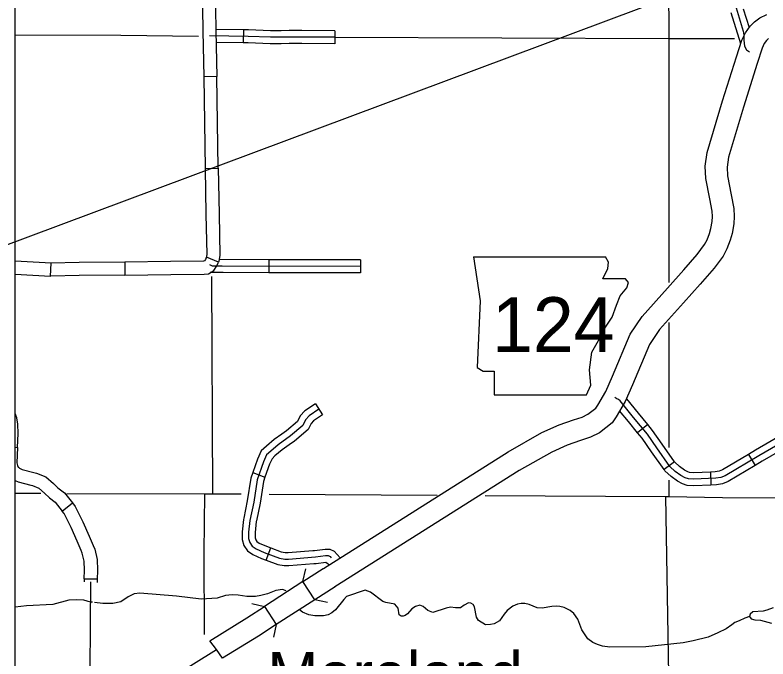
# Model space of a CAD drawing. Extents: x 1373862 to 1376999, y 1168398 to 1170455.
# Drawn here: x 1374675.3 to 1374848.9, y 1168749.6 to 1168898.2 of the extents above; entities that cross this region are included whole.
import ezdxf

# ---------------------------------------------------------------- set-up
doc = ezdxf.new("R2010")
doc.units = 0
for name, color, linetype in [('Level 10', 7, 'Continuous'), ('Level 21', 7, 'Continuous'), ('Level 24', 7, 'Continuous'), ('Level 31', 7, 'Continuous'), ('Level 32', 7, 'Continuous'), ('Level 35', 7, 'Continuous'), ('Level 37', 7, 'Continuous'), ('Level 4', 7, 'Continuous'), ('Level 45', 7, 'Continuous'), ('Level 5', 7, 'Continuous'), ('R_Draft', 7, 'Continuous')]:
    doc.layers.add(name, color=color, linetype=linetype)

msp = doc.modelspace()

# ---------------------------------------------------------------- linework, layer by layer
at = {"layer": 'Level 10'}
for p, q in [((1374746.38, 1168770.47), (1374746.4, 1168770.49)), ((1374744.42, 1168763.26), (1374741.71, 1168767.47)), ((1374732.86, 1168761.76), (1374735.56, 1168757.56))]:
    msp.add_line(p, q, dxfattribs=at)
for points in [[(1374746.4, 1168770.49), (1374788.97, 1168797.39), (1374796.79, 1168801.84), (1374800.79, 1168803.61), (1374804.1, 1168804.76), (1374806.07, 1168805.43), (1374807.4, 1168806.08), (1374809.22, 1168807.5), (1374809.65, 1168808.15), (1374811.53, 1168811.34), (1374813.08, 1168814.85), (1374817.15, 1168824.53), (1374819.91, 1168828.67), (1374825.71, 1168835.14), (1374829.49, 1168839.39), (1374832.61, 1168842.93), (1374834.3, 1168845.24), (1374834.89, 1168846.35), (1374835.45, 1168847.8), (1374835.76, 1168848.91), (1374836.05, 1168850.58), (1374836.13, 1168851.7), (1374836.05, 1168852.97), (1374835.52, 1168855.78), (1374834.59, 1168860.45), (1374834.45, 1168863.32), (1374834.88, 1168866.48), (1374838.45, 1168878.43), (1374841.62, 1168888.54), (1374842.91, 1168892.41), (1374843.69, 1168894.12), (1374844.78, 1168895.63), (1374845.81, 1168896.61), (1374847.03, 1168897.51), (1374848.67, 1168898.35)], [(1374849.03, 1168892.77), (1374848.57, 1168892.33), (1374848.04, 1168891.6), (1374847.57, 1168890.58), (1374846.38, 1168886.99), (1374843.23, 1168876.97), (1374839.78, 1168865.42), (1374839.46, 1168863.11), (1374839.57, 1168861.07), (1374840.43, 1168856.73), (1374841.02, 1168853.58), (1374841.14, 1168851.68), (1374841.02, 1168849.98), (1374840.64, 1168847.8), (1374840.2, 1168846.23), (1374839.45, 1168844.27), (1374838.55, 1168842.58), (1374836.51, 1168839.8), (1374833.24, 1168836.07), (1374829.44, 1168831.81), (1374823.87, 1168825.6), (1374821.57, 1168822.15), (1374817.67, 1168812.87), (1374815.99, 1168809.05), (1374813.9, 1168805.52), (1374812.96, 1168804.07), (1374810.06, 1168801.82), (1374807.98, 1168800.79), (1374805.72, 1168800.03), (1374802.62, 1168798.96), (1374799.04, 1168797.37), (1374791.54, 1168793.11), (1374749.07, 1168766.26)], [(1374741.71, 1168767.47), (1374746.38, 1168770.47)], [(1374741.71, 1168767.47), (1374732.86, 1168761.76)], [(1374749.09, 1168766.27), (1374744.42, 1168763.26)], [(1374744.42, 1168763.26), (1374735.56, 1168757.56)], [(1374720.2, 1168753.81), (1374728.8, 1168759.15), (1374732.85, 1168761.76)], [(1374735.56, 1168757.56), (1374731.47, 1168754.92), (1374723.19, 1168749.78)], [(1374723.19, 1168749.78), (1374721.77, 1168751.84), (1374720.2, 1168753.81)], [(1374694.93, 1168713.03), (1374694.94, 1168713.5), (1374695.2, 1168716.86), (1374695.87, 1168725.24), (1374696.25, 1168726.94), (1374697.04, 1168729.04), (1374698.49, 1168731.73), (1374702.08, 1168737.3), (1374703.84, 1168739.89), (1374704.91, 1168741.03), (1374707.06, 1168742.69), (1374721.77, 1168751.84)]]:
    msp.add_lwpolyline(points, dxfattribs=at)
at = {"layer": 'Level 21'}
for p, q in [((1374781.02, 1168842.39), (1374782.54, 1168832.24)), ((1374812.15, 1168841.2), (1374811.45, 1168842.37)), ((1374810.8, 1168837.31), (1374811.98, 1168839.68)), ((1374811.98, 1168839.68), (1374812.15, 1168841.2)), ((1374816.04, 1168837.31), (1374810.8, 1168837.31)), ((1374816.72, 1168836.47), (1374816.04, 1168837.31)), ((1374816.38, 1168835.28), (1374816.72, 1168836.47)), ((1374814.86, 1168833.42), (1374816.38, 1168835.28)), ((1374814.01, 1168831.22), (1374814.86, 1168833.42)), ((1374782.54, 1168832.24), (1374781.87, 1168816.84)), ((1374813, 1168828.51), (1374814.01, 1168831.22)), ((1374811.3, 1168825.98), (1374813, 1168828.51)), ((1374810.12, 1168823.61), (1374811.3, 1168825.98)), ((1374808.26, 1168820.39), (1374810.12, 1168823.61)), ((1374807.75, 1168816.33), (1374808.26, 1168820.39)), ((1374781.87, 1168816.84), (1374783.22, 1168816)), ((1374783.22, 1168816), (1374785.76, 1168816)), ((1374785.76, 1168816), (1374785.76, 1168810.58)), ((1374808.09, 1168812.78), (1374807.75, 1168816.33)), ((1374807.07, 1168810.58), (1374808.09, 1168812.78)), ((1374785.76, 1168810.58), (1374807.07, 1168810.58))]:
    msp.add_line(p, q, dxfattribs=at)
msp.add_lwpolyline([(1374781.02, 1168842.39), (1374811.45, 1168842.37)], dxfattribs=at)
at = {"layer": 'Level 31'}
for p, q in [((1374721.82, 1168883.99), (1374718.82, 1168883.94)), ((1374719.17, 1168862.82), (1374722.17, 1168862.87)), ((1374722.22, 1168841.15), (1374719.47, 1168842.34)), ((1374683.51, 1168837.98), (1374683.66, 1168840.98)), ((1374700.64, 1168841.2), (1374700.67, 1168838.2)), ((1374675.34, 1168798.47), (1374675.93, 1168798.44)), ((1374686.2, 1168783.74), (1374688.55, 1168785.61)), ((1374690.59, 1168774.62), (1374690.59, 1168774.62)), ((1374694.27, 1168768.02), (1374691.27, 1168768.05))]:
    msp.add_line(p, q, dxfattribs=at)
for points in [[(1374718.46, 1168905.05), (1374718.64, 1168894.49)], [(1374721.46, 1168905.1), (1374721.64, 1168894.55)], [(1374718.64, 1168894.49), (1374718.82, 1168883.94)], [(1374721.64, 1168894.55), (1374721.82, 1168883.99)], [(1374718.82, 1168883.94), (1374719, 1168873.38)], [(1374722, 1168873.43), (1374721.82, 1168883.99)], [(1374719, 1168873.38), (1374719.17, 1168862.82)], [(1374722.17, 1168862.87), (1374722, 1168873.43)], [(1374719.17, 1168862.82), (1374719.35, 1168852.26)], [(1374722.17, 1168862.87), (1374722.35, 1168852.31)], [(1374719.35, 1168852.26), (1374719.51, 1168842.91), (1374719.42, 1168842.21), (1374719.47, 1168842.34)], [(1374722.35, 1168852.31), (1374722.51, 1168842.73), (1374722.33, 1168841.4), (1374722.22, 1168841.15)], [(1374683.66, 1168840.98), (1374675.34, 1168841.41)], [(1374711.19, 1168841.34), (1374700.64, 1168841.2)], [(1374719.47, 1168842.34), (1374719.24, 1168841.8), (1374719.02, 1168841.47), (1374718.98, 1168841.45), (1374718.78, 1168841.43), (1374711.19, 1168841.34)], [(1374690.08, 1168841.06), (1374683.56, 1168840.98)], [(1374700.64, 1168841.2), (1374690.08, 1168841.06)], [(1374711.23, 1168838.34), (1374718.91, 1168838.43), (1374719.92, 1168838.51), (1374721.14, 1168839.24), (1374721.88, 1168840.36), (1374722.22, 1168841.15)], [(1374675.34, 1168838.4), (1374683.51, 1168837.98)], [(1374690.12, 1168838.06), (1374683.6, 1168837.98)], [(1374700.67, 1168838.2), (1374690.12, 1168838.06)], [(1374700.67, 1168838.2), (1374711.23, 1168838.34)], [(1374675.93, 1168798.44), (1374676.08, 1168801.61), (1374675.96, 1168803.77), (1374675.75, 1168805.23), (1374675.34, 1168806.26)], [(1374675.93, 1168798.44), (1374675.77, 1168794.88), (1374675.87, 1168794.23), (1374676.06, 1168793.91), (1374676.19, 1168793.77), (1374676.38, 1168793.62), (1374677.01, 1168793.33), (1374679.69, 1168792.66)], [(1374679.69, 1168792.66), (1374680.28, 1168792.52), (1374682.45, 1168791.62), (1374684.19, 1168790.08), (1374685.22, 1168789.07), (1374686.71, 1168787.92), (1374688.55, 1168785.61)], [(1374675.34, 1168790.79), (1374676.02, 1168790.49), (1374678.97, 1168789.75)], [(1374678.97, 1168789.75), (1374679.33, 1168789.66), (1374680.83, 1168789.04), (1374682.15, 1168787.88), (1374683.26, 1168786.8), (1374684.59, 1168785.77), (1374686.2, 1168783.74)], [(1374688.55, 1168785.61), (1374689.18, 1168784.82), (1374690.94, 1168781.24), (1374692.43, 1168777.99), (1374693.36, 1168775.78)], [(1374690.59, 1168774.62), (1374689.68, 1168776.79), (1374688.23, 1168779.95), (1374686.63, 1168783.2), (1374686.2, 1168783.74)], [(1374693.36, 1168775.78), (1374693.7, 1168774.96), (1374694.23, 1168772.55), (1374694.34, 1168770.1), (1374694.26, 1168767.98)], [(1374691.27, 1168768.09), (1374691.34, 1168770.09), (1374691.25, 1168772.15), (1374690.83, 1168774.05), (1374690.59, 1168774.62)], [(1374691.27, 1168768.05), (1374691.26, 1168767.43)], [(1374692.76, 1168767.38), (1374692.68, 1168757.47)], [(1374694.27, 1168768.02), (1374694.26, 1168767.27)], [(1374692.68, 1168757.47), (1374692.6, 1168746.91)]]:
    msp.add_lwpolyline(points, dxfattribs=at)
at = {"layer": 'Level 32'}
for p, q in [((1374821.17, 1168803.74), (1374818.85, 1168801.83)), ((1374844.39, 1168796.83), (1374845.93, 1168794.26)), ((1374827.39, 1168795.08), (1374824.95, 1168793.34)), ((1374835.63, 1168792.75), (1374835.76, 1168789.75))]:
    msp.add_line(p, q, dxfattribs=at)
for points in [[(1374858.83, 1168803.49), (1374846.79, 1168796.52), (1374839.03, 1168791.88), (1374838.01, 1168791.51), (1374836.88, 1168791.3), (1374831.8, 1168791.1), (1374830.55, 1168791.16), (1374829.82, 1168791.39), (1374828.83, 1168791.94), (1374827.52, 1168792.88), (1374826.29, 1168794.04), (1374823.26, 1168798.3), (1374821.11, 1168801.45), (1374817.9, 1168805.36), (1374814.81, 1168809.15), (1374814.46, 1168809.47), (1374814.08, 1168809.65), (1374813.59, 1168809.91)], [(1374821.17, 1168803.74), (1374819.06, 1168806.31), (1374816.34, 1168809.65)], [(1374818.85, 1168801.83), (1374816.74, 1168804.41), (1374814.71, 1168806.9)], [(1374827.39, 1168795.08), (1374824.49, 1168799.16), (1374822.31, 1168802.35), (1374821.17, 1168803.74)], [(1374824.95, 1168793.34), (1374822.03, 1168797.44), (1374819.9, 1168800.55), (1374818.85, 1168801.83)], [(1374853.53, 1168802.16), (1374846.03, 1168797.81), (1374844.39, 1168796.83)], [(1374855.03, 1168799.56), (1374847.55, 1168795.23), (1374845.93, 1168794.26)], [(1374844.39, 1168796.83), (1374838.38, 1168793.24), (1374837.62, 1168792.96), (1374836.71, 1168792.8), (1374835.63, 1168792.75)], [(1374835.63, 1168792.75), (1374831.81, 1168792.6), (1374830.82, 1168792.64), (1374830.42, 1168792.77), (1374829.63, 1168793.21), (1374828.48, 1168794.04), (1374827.43, 1168795.03), (1374827.39, 1168795.08)], [(1374835.76, 1168789.75), (1374831.8, 1168789.6), (1374830.28, 1168789.67), (1374829.22, 1168790.01), (1374828.03, 1168790.67), (1374826.56, 1168791.72), (1374825.16, 1168793.06), (1374824.95, 1168793.34)], [(1374845.93, 1168794.26), (1374839.69, 1168790.53), (1374838.41, 1168790.05), (1374837.04, 1168789.81), (1374835.76, 1168789.75)]]:
    msp.add_lwpolyline(points, dxfattribs=at)
at = {"layer": 'Level 35'}
for points in [[(1374737.86, 1168765.35), (1374736.96, 1168765.64), (1374735.44, 1168765.4), (1374733.49, 1168764.68), (1374731.98, 1168764.25), (1374730.74, 1168764.03)], [(1374784.97, 1168757.54), (1374783.77, 1168757.48), (1374782.17, 1168758.5), (1374781.73, 1168759.26), (1374781.28, 1168761.67), (1374780.91, 1168762.22), (1374780.38, 1168762.52), (1374779.83, 1168762.57), (1374778.87, 1168762.07), (1374778.02, 1168761.44), (1374776.89, 1168761.42), (1374775.74, 1168761.54), (1374774.71, 1168761.38), (1374771.65, 1168760.35), (1374770.48, 1168760.82), (1374769.38, 1168761.74), (1374768.61, 1168762), (1374767.67, 1168761.72), (1374766.77, 1168761.18), (1374765.84, 1168760.07), (1374765.29, 1168759.64), (1374764.83, 1168759.48), (1374764.31, 1168759.52), (1374763.87, 1168759.84), (1374763.62, 1168761.31), (1374762.88, 1168762.3), (1374760.8, 1168762.66), (1374760.09, 1168762.89), (1374757.27, 1168765.03), (1374756.04, 1168765.48), (1374751.75, 1168764.01), (1374751.1, 1168763.33), (1374749.24, 1168760.99), (1374748.34, 1168760.24), (1374747.48, 1168759.78), (1374746.46, 1168759.6), (1374744.45, 1168759.59), (1374743.05, 1168759.8), (1374741.56, 1168760.42), (1374740.94, 1168760.94)], [(1374693.22, 1168762.7), (1374692.74, 1168762.75), (1374691.19, 1168763.18), (1374689.46, 1168763.27), (1374687.73, 1168763.19), (1374684.01, 1168762.15), (1374678, 1168761.86), (1374675.34, 1168761.56)], [(1374730.74, 1168764.03), (1374728.78, 1168764.05), (1374726.74, 1168764.34), (1374725.4, 1168764.41), (1374723.82, 1168764.23), (1374721.95, 1168763.63), (1374718.25, 1168763.39), (1374712.52, 1168764.1), (1374704.11, 1168764.78), (1374702.78, 1168764.65), (1374701.44, 1168763.99), (1374699.7, 1168762.78), (1374697.84, 1168762.45), (1374695.6, 1168762.41), (1374693.63, 1168762.68)], [(1374844.67, 1168759.42), (1374843.55, 1168759.07), (1374842.25, 1168758.42), (1374841.24, 1168758.05), (1374840.58, 1168757.49), (1374839.23, 1168756.58), (1374837.31, 1168755.63), (1374835.11, 1168754.67), (1374831.67, 1168753.78), (1374829.32, 1168753.36), (1374820.74, 1168752.4), (1374812.42, 1168752.33), (1374810.78, 1168752.55), (1374809.57, 1168752.94), (1374808.52, 1168753.44), (1374807.35, 1168754.29), (1374805.98, 1168756.38), (1374805.03, 1168758.77), (1374804.17, 1168760.09), (1374803.33, 1168760.83), (1374801.88, 1168761.46), (1374800.93, 1168761.75), (1374800.09, 1168761.83), (1374799.11, 1168761.75), (1374796.82, 1168761.37), (1374795.72, 1168761.44), (1374793.88, 1168762.18), (1374792.85, 1168762.41), (1374792.03, 1168762.43), (1374791.14, 1168762.29), (1374790.11, 1168761.8), (1374788.81, 1168760.81), (1374788.07, 1168759.93), (1374787.01, 1168758.4), (1374785.79, 1168757.7), (1374784.97, 1168757.54)], [(1374850.08, 1168761.42), (1374848.65, 1168760.9), (1374847.76, 1168760.66), (1374845.4, 1168760.52), (1374844.78, 1168759.99), (1374844.67, 1168759.42), (1374845, 1168758.85), (1374845.89, 1168758.63), (1374847.17, 1168758.58), (1374849.7, 1168757.88)]]:
    msp.add_lwpolyline(points, dxfattribs=at)
at = {"layer": 'Level 37'}
for points in [[(1374741.71, 1168767.47), (1374742.34, 1168770.4)], [(1374747.35, 1168762.63), (1374744.42, 1168763.26)], [(1374729.92, 1168762.4), (1374732.86, 1168761.76)], [(1374735.56, 1168757.56), (1374734.93, 1168754.63)]]:
    msp.add_lwpolyline(points, dxfattribs=at)
at = {"layer": 'Level 4'}
for points in [[(1374675.34, 1168787.86), (1374681.26, 1168787.84)], [(1374687.24, 1168787.82), (1374718.97, 1168787.74), (1374720.86, 1168787.73), (1374727.42, 1168787.69)], [(1374733.93, 1168787.65), (1374772.63, 1168787.42)], [(1374783.68, 1168787.35), (1374825.24, 1168787.11), (1374826.07, 1168787.09), (1374838.38, 1168786.89), (1374931.51, 1168786.64)]]:
    msp.add_lwpolyline(points, dxfattribs=at)
at = {"layer": 'Level 45'}
for p, q in [((1374727.98, 1168894.78), (1374727.93, 1168891.78)), ((1374749.08, 1168894.57), (1374749.06, 1168891.57)), ((1374733.87, 1168841.73), (1374733.86, 1168838.73)), ((1374754.99, 1168841.7), (1374754.98, 1168838.7)), ((1374744.56, 1168808.47), (1374746.22, 1168805.97)), ((1374730.12, 1168792.61), (1374732.94, 1168791.6)), ((1374733.24, 1168772.42), (1374734.3, 1168775.23))]:
    msp.add_line(p, q, dxfattribs=at)
for points in [[(1374841.31, 1168900.65), (1374843.22, 1168894.5), (1374843.37, 1168893.53), (1374843.34, 1168892.4), (1374843.49, 1168891.02), (1374843.94, 1168890.15), (1374844.64, 1168889.68)], [(1374840.34, 1168898.74), (1374842.55, 1168891.61)], [(1374843.2, 1168899.63), (1374844.55, 1168895.3)], [(1374727.98, 1168894.78), (1374721.63, 1168894.87)], [(1374738.5, 1168894.59), (1374736.65, 1168894.57), (1374734.22, 1168894.56), (1374729.14, 1168894.76), (1374727.98, 1168894.78)], [(1374749.08, 1168894.57), (1374741.43, 1168894.61), (1374738.5, 1168894.59)], [(1374749.07, 1168893.07), (1374741.43, 1168893.11), (1374736.66, 1168893.07), (1374734.2, 1168893.06), (1374729.1, 1168893.26), (1374720.16, 1168893.39)], [(1374727.93, 1168891.78), (1374721.68, 1168891.87)], [(1374738.52, 1168891.59), (1374736.66, 1168891.57), (1374734.17, 1168891.56), (1374729.06, 1168891.76), (1374727.93, 1168891.78)], [(1374749.06, 1168891.57), (1374741.43, 1168891.61), (1374738.52, 1168891.59)], [(1374733.87, 1168841.73), (1374722.38, 1168841.75)], [(1374744.43, 1168841.71), (1374733.87, 1168841.73)], [(1374754.99, 1168841.7), (1374744.43, 1168841.71)], [(1374754.99, 1168840.2), (1374723.08, 1168840.25), (1374720.82, 1168840.25), (1374720.23, 1168840.59)], [(1374723.3, 1168838.75), (1374723.07, 1168838.75), (1374720.31, 1168838.75)], [(1374733.86, 1168838.73), (1374723.3, 1168838.75)], [(1374744.42, 1168838.71), (1374733.86, 1168838.73)], [(1374754.98, 1168838.7), (1374744.42, 1168838.71)], [(1374744.56, 1168808.47), (1374742.14, 1168806.85), (1374741.05, 1168805.68), (1374740.44, 1168804.42), (1374737.94, 1168802.28), (1374736.8, 1168801.46)], [(1374745.39, 1168807.22), (1374743.12, 1168805.7), (1374742.3, 1168804.83), (1374741.66, 1168803.49), (1374738.86, 1168801.09), (1374736.01, 1168799.05), (1374734.26, 1168797.59), (1374733.32, 1168796.72), (1374732.62, 1168795.14), (1374731.11, 1168790.94), (1374730.35, 1168785.81), (1374729.46, 1168781.54), (1374729.17, 1168778.88), (1374729.17, 1168777.4), (1374729.43, 1168776.46), (1374729.99, 1168775.65), (1374730.89, 1168775.03), (1374732.73, 1168774.22), (1374736.28, 1168772.88), (1374737.51, 1168772.67), (1374738.35, 1168772.67), (1374744.56, 1168773.17), (1374746.92, 1168773.49), (1374747.54, 1168773.46), (1374747.94, 1168773.28), (1374748.17, 1168772.99)], [(1374746.22, 1168805.97), (1374744.1, 1168804.55), (1374743.56, 1168803.97), (1374742.88, 1168802.55), (1374739.79, 1168799.91), (1374738.55, 1168799.02)], [(1374736.8, 1168801.46), (1374735.09, 1168800.24), (1374733.26, 1168798.72), (1374732.08, 1168797.61), (1374731.23, 1168795.7), (1374730.12, 1168792.61)], [(1374738.55, 1168799.02), (1374736.92, 1168797.86), (1374735.25, 1168796.47), (1374734.57, 1168795.83), (1374734.02, 1168794.58), (1374732.94, 1168791.6)], [(1374730.12, 1168792.61), (1374729.65, 1168791.31), (1374728.87, 1168786.07), (1374728.04, 1168782.07)], [(1374732.94, 1168791.6), (1374732.57, 1168790.58), (1374731.83, 1168785.55), (1374730.98, 1168781.46)], [(1374728.04, 1168782.07), (1374727.98, 1168781.77), (1374727.67, 1168778.97), (1374727.67, 1168777.19), (1374728.05, 1168775.82), (1374728.91, 1168774.57), (1374730.16, 1168773.72), (1374732.16, 1168772.83), (1374733.24, 1168772.42)], [(1374730.98, 1168781.46), (1374730.94, 1168781.3), (1374730.67, 1168778.8), (1374730.67, 1168777.6), (1374730.81, 1168777.1), (1374731.07, 1168776.73), (1374731.62, 1168776.35), (1374733.3, 1168775.61), (1374734.3, 1168775.23)], [(1374734.3, 1168775.23), (1374736.67, 1168774.33), (1374737.63, 1168774.17), (1374738.29, 1168774.17), (1374744, 1168774.63)], [(1374744, 1168774.63), (1374744.4, 1168774.66), (1374746.86, 1168774.99), (1374747.88, 1168774.94), (1374748.89, 1168774.51), (1374750.29, 1168772.94)], [(1374733.24, 1168772.42), (1374735.89, 1168771.42), (1374737.38, 1168771.17), (1374738.41, 1168771.17), (1374744.24, 1168771.64)], [(1374744.24, 1168771.64), (1374744.72, 1168771.68), (1374746.99, 1168771.98), (1374747.8, 1168771.37)]]:
    msp.add_lwpolyline(points, dxfattribs=at)
at = {"layer": 'Level 5'}
for points in [[(1374825.88, 1168918.46), (1374826.02, 1168892.7)], [(1374717.6, 1168893.21), (1374699.74, 1168893.47), (1374675.34, 1168893.52)], [(1374826.02, 1168892.7), (1374749.07, 1168893.04)], [(1374841.21, 1168892.68), (1374826.02, 1168892.7)], [(1374826.02, 1168892.7), (1374826.05, 1168836.48)], [(1374720.65, 1168837.88), (1374720.86, 1168787.73)], [(1374826.05, 1168827.23), (1374826.07, 1168798.39)], [(1374826.07, 1168790.89), (1374826.07, 1168787.09)], [(1374718.97, 1168787.74), (1374718.82, 1168774.16), (1374718.92, 1168755.25)], [(1374825.24, 1168787.11), (1374827.03, 1168681.84)]]:
    msp.add_lwpolyline(points, dxfattribs=at)
at = {"layer": 'R_Draft'}
msp.add_line((1375430.86, 1169128.62), (1374608.59, 1168820.86), dxfattribs=at)
msp.add_lwpolyline([(1374675.34, 1169579.43), (1376182.76, 1169579.43), (1376182.76, 1168562.99), (1374675.34, 1168562.99)], close=True, dxfattribs=at)

# ---------------------------------------------------------------- texts
at = {"layer": 'Level 21'}
msp.add_text('124', height=12.672, dxfattribs=at).set_placement((1374785.27, 1168820.41))
at = {"layer": 'Level 24'}
msp.add_text('Moreland', height=10.56, dxfattribs=at).set_placement((1374733.51, 1168740.7))

doc.saveas('drawing.dxf')
